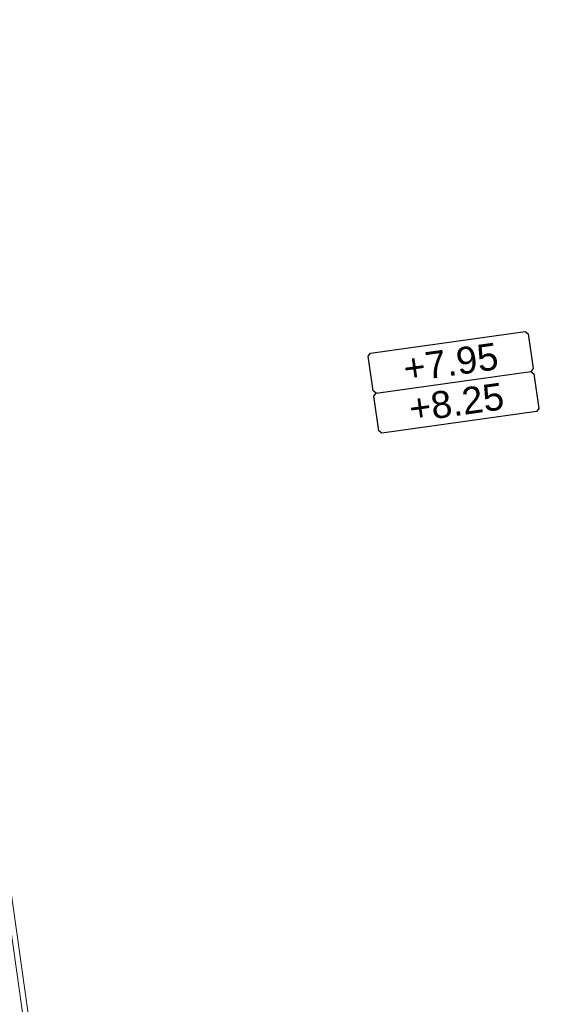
# Model space of a CAD drawing. Extents: x 98477 to 100410, y 398052 to 398969.
# Tile 278 of 374: x 98807 to 98818, y 398362 to 398381. Entities that reach past the tile are written whole.
import ezdxf
from ezdxf.enums import TextEntityAlignment as Align

# ---------------------------------------------------------------- set-up
doc = ezdxf.new("R2010")
doc.units = 0
for name, color, linetype, lineweight in [('N-VH-arcering printbeton', 8, 'Continuous', 9), ('X-AL-afwerkhoogte', 4, 'Continuous', 30), ('X-AL-hoogtelijn - Niv 1', 1, 'AL-HOOGTELIJN', 18), ('X-AL-planhoogte brm', 10, 'Continuous', 25), ('X-AL-planhoogte wrm', 252, 'Continuous', 25)]:
    doc.layers.add(name, color=color, linetype=linetype, lineweight=lineweight)
doc.styles.add('CS Annotative', font='arial.ttf')
doc.styles.get("Standard").update_dxf_attribs({"font": 'txt.shx'})
doc.linetypes.add('AL-HOOGTELIJN', pattern='A,10,-1.5,["H",Standard,S=0.9,R=0,X=-0.3,Y=-0.45],-1.5,30', length=43)

# ---------------------------------------------------------------- blocks, each defined once
blk = doc.blocks.new('*U280')
at = {"layer": 'X-AL-planhoogte brm', "flags": 128}
blk.add_lwpolyline([(-7.25, 3.75), (-7.5, 4), (-7.5, 7.25), (-7.25, 7.5), (7.25, 7.5), (7.5, 7.25), (7.5, 4), (7.25, 3.75)], dxfattribs=at)
at = {"layer": 'X-AL-planhoogte wrm', "flags": 128}
blk.add_lwpolyline([(7.5, 3.5), (7.5, 0.25), (7.25, 0), (-7.25, 0), (-7.5, 0.25), (-7.5, 3.5), (-7.25, 3.75), (7.25, 3.75)], close=True, dxfattribs=at)
at = {"layer": 'X-AL-planhoogte brm', "style": 'CS Annotative'}
blk.add_attdef('OMSCHRIJVING_afwerk', text='', height=2.5, dxfattribs=at).set_placement((0, 5.625), align=Align.MIDDLE_CENTER)
at = {"layer": 'X-AL-planhoogte wrm', "style": 'CS Annotative'}
blk.add_attdef('HOOGTE_eind', text='', height=2.5, dxfattribs=at).set_placement((0, 1.875), align=Align.MIDDLE_CENTER)

msp = doc.modelspace()

# ---------------------------------------------------------------- hatches: boundary and pattern name
at = {"layer": 'N-VH-arcering printbeton'}
h = msp.add_hatch(dxfattribs=at)
h.set_pattern_fill('CS-PRINTBETON', color=256)
h.set_pattern_definition([(45, (0, 0), (-0.3535533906, 0.3535533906), []), (45, (0.35, 0), (-0.3535533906, 0.3535533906), [0.5, -0.2])])
edge = h.paths.add_edge_path()
edge.add_line((98810.24, 398338.755), (98834.006, 398342.095))
edge.add_line((98834.006, 398342.095), (98831.501, 398359.92))
edge.add_line((98831.501, 398359.92), (98807.735, 398356.58))
edge.add_line((98807.735, 398356.58), (98798.41, 398422.928))
edge.add_line((98798.41, 398422.928), (98822.177, 398426.268))
edge.add_line((98822.177, 398426.268), (98819.671, 398444.093))
edge.add_line((98819.671, 398444.093), (98795.905, 398440.753))
edge.add_line((98795.905, 398440.753), (98791.071, 398475.147))
edge.add_line((98791.071, 398475.147), (98789.338, 398474.904))
edge.add_line((98789.338, 398474.904), (98792.739, 398450.709))
edge.add_line((98792.739, 398450.709), (98793.379, 398446.154))
edge.add_line((98793.379, 398446.154), (98794.972, 398434.815))
edge.add_line((98794.972, 398434.815), (98796.725, 398435.062))
edge.add_line((98796.725, 398435.062), (98796.081, 398439.647))
edge.add_line((98796.081, 398439.647), (98798.289, 398439.957))
edge.add_line((98798.289, 398439.957), (98798.237, 398440.323))
edge.add_line((98798.237, 398440.323), (98816.062, 398442.828))
edge.add_line((98816.062, 398442.828), (98816.114, 398442.462))
edge.add_line((98816.114, 398442.462), (98818.223, 398442.758))
edge.add_line((98818.223, 398442.758), (98818.867, 398438.174))
edge.add_line((98818.867, 398438.174), (98819.234, 398438.225))
edge.add_line((98819.234, 398438.225), (98820.138, 398431.788))
edge.add_line((98820.138, 398431.788), (98819.772, 398431.737))
edge.add_line((98819.772, 398431.737), (98820.416, 398427.152))
edge.add_line((98820.416, 398427.152), (98818.307, 398426.855))
edge.add_line((98818.307, 398426.855), (98818.359, 398426.489))
edge.add_line((98818.359, 398426.489), (98800.534, 398423.984))
edge.add_line((98800.534, 398423.984), (98800.482, 398424.35))
edge.add_line((98800.482, 398424.35), (98798.274, 398424.04))
edge.add_line((98798.274, 398424.04), (98797.63, 398428.625))
edge.add_line((98797.63, 398428.625), (98795.877, 398428.379))
edge.add_line((98795.877, 398428.379), (98796.795, 398421.843))
edge.add_line((98796.795, 398421.843), (98797.366, 398417.783))
edge.add_line((98797.366, 398417.783), (98798.869, 398407.088))
edge.add_line((98798.869, 398407.088), (98799.927, 398399.562))
edge.add_line((98799.927, 398399.562), (98801.43, 398388.867))
edge.add_line((98801.43, 398388.867), (98802.488, 398381.341))
edge.add_line((98802.488, 398381.341), (98803.991, 398370.646))
edge.add_line((98803.991, 398370.646), (98805.048, 398363.12))
edge.add_line((98805.048, 398363.12), (98805.146, 398362.424))
edge.add_line((98805.146, 398362.424), (98806.802, 398350.643))
edge.add_line((98806.802, 398350.643), (98808.555, 398350.889))
edge.add_line((98808.555, 398350.889), (98807.91, 398355.474))
edge.add_line((98807.91, 398355.474), (98810.119, 398355.784))
edge.add_line((98810.119, 398355.784), (98810.067, 398356.151))
edge.add_line((98810.067, 398356.151), (98827.892, 398358.656))
edge.add_line((98827.892, 398358.656), (98827.943, 398358.289))
edge.add_line((98827.943, 398358.289), (98830.053, 398358.586))
edge.add_line((98830.053, 398358.586), (98830.697, 398354.001))
edge.add_line((98830.697, 398354.001), (98831.064, 398354.052))
edge.add_line((98831.064, 398354.052), (98831.968, 398347.616))
edge.add_line((98831.968, 398347.616), (98831.602, 398347.564))
edge.add_line((98831.602, 398347.564), (98832.246, 398342.979))
edge.add_line((98832.246, 398342.979), (98830.137, 398342.683))
edge.add_line((98830.137, 398342.683), (98830.188, 398342.316))
edge.add_line((98830.188, 398342.316), (98812.364, 398339.811))
edge.add_line((98812.364, 398339.811), (98812.312, 398340.178))
edge.add_line((98812.312, 398340.178), (98810.104, 398339.867))
edge.add_line((98810.104, 398339.867), (98809.459, 398344.452))
edge.add_line((98809.459, 398344.452), (98807.707, 398344.206))
edge.add_line((98807.707, 398344.206), (98808.674, 398337.323))
edge.add_line((98808.674, 398337.323), (98809.244, 398333.263))
edge.add_line((98809.244, 398333.263), (98811.109, 398319.994))
edge.add_line((98811.109, 398319.994), (98812.306, 398311.477))
edge.add_line((98812.306, 398311.477), (98813.656, 398301.872))
edge.add_arc((98819.35, 398302.672), 5.75, 188, 232.0792)
edge.add_line((98815.816, 398298.136), (98842.564, 398301.895))
edge.add_line((98842.564, 398301.895), (98842.808, 398300.162))
edge.add_line((98842.808, 398300.162), (98847.007, 398300.752))
edge.add_line((98847.007, 398300.752), (98846.763, 398302.485))
edge.add_line((98846.763, 398302.485), (98863.571, 398304.848))
edge.add_arc((98860.58, 398306.39), 3.365, 332.7213, 368.9632)
edge.add_line((98863.904, 398306.914), (98821.609, 398300.97))
edge.add_arc((98820.774, 398306.911), 6, 188, 278, ccw=False)
edge.add_line((98814.833, 398306.076), (98810.24, 398338.755))

# ---------------------------------------------------------------- linework, layer by layer
at = {"layer": 'X-AL-hoogtelijn - Niv 1', "flags": 128}
for points in [[(98841.725, 398429.52, -0.005172), (98863.327, 398307.338), (98821.54, 398301.465, -0.414214), (98815.328, 398306.146), (98810.805, 398338.33), (98834.571, 398341.67), (98831.927, 398360.485), (98808.16, 398357.145), (98798.975, 398422.503), (98822.741, 398425.843), (98820.097, 398444.658), (98796.331, 398441.318), (98792.12, 398471.278, -0.025933), (98826.062, 398461.978, -0.27256), (98844.45, 398440.984, -0.000458), (98846.483, 398430.189)], [(98841.607, 398429.605, -0.005172), (98863.211, 398307.423), (98821.526, 398301.564, -0.414214), (98815.427, 398306.16), (98810.917, 398338.245), (98834.684, 398341.585), (98832.012, 398360.598), (98808.245, 398357.258), (98799.088, 398422.417), (98822.854, 398425.758), (98820.182, 398444.771), (98796.416, 398441.431), (98792.239, 398471.15, -0.025827), (98826.03, 398461.883, -0.27256), (98844.351, 398440.965, -0.000453), (98846.366, 398430.274)]]:
    msp.add_lwpolyline(points, format="xyb", close=True, dxfattribs=at)

# ---------------------------------------------------------------- block references
at = {"layer": 'X-AL-afwerkhoogte'}
ref = msp.add_blockref('*U280', (98815.54, 398373.255), dxfattribs=dict(at, xscale=0.2, yscale=0.2, zscale=0.2, rotation=8))
ref.add_attrib('OMSCHRIJVING_afwerk', '+7.95', dxfattribs={"layer": 'X-AL-planhoogte brm', "linetype": 'Continuous', "height": 0.5, "rotation": 8, "style": 'CS Annotative'}).set_placement((98815.383, 398374.369), align=Align.MIDDLE_CENTER)
ref.add_attrib('HOOGTE_eind', '+8.25', dxfattribs={"layer": 'X-AL-planhoogte wrm', "linetype": 'Continuous', "height": 0.5, "rotation": 8, "style": 'CS Annotative'}).set_placement((98815.488, 398373.626), align=Align.MIDDLE_CENTER)

doc.saveas('drawing.dxf')
